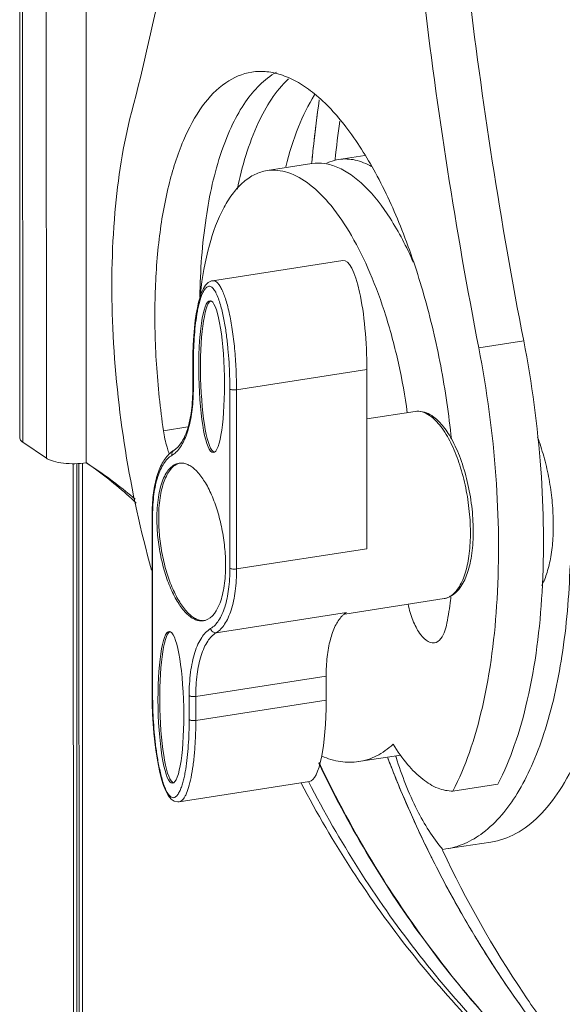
# Model space of a CAD drawing. Header units: millimetres. Extents: x 29170 to 33192, y 36 to 3108.
# Tile 259 of 282: x 32253 to 32307, y 2787 to 2885. Entities that reach past the tile are written whole.
import ezdxf

# ---------------------------------------------------------------- set-up
doc = ezdxf.new("R2010")
doc.units = ezdxf.units.MM
doc.layers.add('细实线', color=7, linetype='Continuous', lineweight=13)

msp = doc.modelspace()

# ---------------------------------------------------------------- linework, layer by layer
at = {"layer": '细实线'}
for p, q in [((32252.554, 2843.498), (32252.542, 2890.798)), ((32252.847, 2843.079), (32252.835, 2890.379)), ((32255.217, 2841.471), (32255.206, 2888.771)), ((32259.218, 2841.014), (32259.206, 2888.314)), ((32284.182, 2871.442), (32284.176, 2871.383)), ((32284.574, 2871.442), (32287.177, 2871.846)), ((32277.356, 2870.323), (32281.867, 2871.022)), ((32284.965, 2861.308), (32271.881, 2859.279)), ((32298.598, 2852.536), (32303.109, 2853.236)), ((32269.915, 2850.965), (32269.916, 2848.557)), ((32269.964, 2850.965), (32269.964, 2850.895)), ((32269.964, 2850.895), (32269.965, 2848.487)), ((32287.378, 2850.362), (32274.294, 2848.333)), ((32287.383, 2832.388), (32287.378, 2850.362)), ((32273.632, 2830.436), (32273.627, 2848.41)), ((32274.299, 2830.359), (32274.294, 2848.333)), ((32292.21, 2846.163), (32287.379, 2845.414)), ((32269.423, 2844.611), (32266.967, 2844.231)), ((32252.847, 2843.079), (32255.217, 2841.471)), ((32257.922, 2840.922), (32257.939, 2773.634)), ((32258.267, 2840.929), (32258.284, 2773.4)), ((32258.499, 2773.254), (32258.482, 2840.94)), ((32258.844, 2773.02), (32258.827, 2840.968)), ((32260.175, 2840.382), (32259.218, 2841.014)), ((32265.825, 2835.769), (32265.83, 2817.795)), ((32265.874, 2835.699), (32265.878, 2817.725)), ((32274.299, 2830.359), (32287.383, 2832.388)), ((32285.151, 2825.842), (32295.121, 2827.388)), ((32272.253, 2823.965), (32285.337, 2825.994)), ((32270.208, 2817.571), (32283.292, 2819.6)), ((32283.292, 2819.6), (32283.293, 2817.192)), ((32269.542, 2815.24), (32269.541, 2817.648)), ((32270.209, 2815.163), (32270.208, 2817.571)), ((32283.293, 2817.192), (32270.209, 2815.163)), ((32290.785, 2811.688), (32286.549, 2811.031)), ((32268.527, 2806.996), (32281.611, 2809.025)), ((32300.516, 2808.784), (32296.004, 2808.085)), ((32268.527, 2806.996), (32268.531, 2806.997)), ((32292.555, 2804.13), (32292.629, 2803.97)), ((32292.628, 2803.973), (32292.561, 2804.117)), ((32294.981, 2802.226), (32295.303, 2802.27)), ((32299.812, 2802.968), (32295.301, 2802.269)), ((32294.98, 2802.092), (32294.945, 2802.166))]:
    msp.add_line(p, q, dxfattribs=at)
for points in [[(32271.883, 2859.279), (32271.775, 2859.255), (32271.455, 2859.093), (32271.193, 2858.829), (32270.979, 2858.493), (32270.795, 2858.093), (32270.636, 2857.639), (32270.495, 2857.131), (32270.37, 2856.57), (32270.259, 2855.952), (32270.161, 2855.276), (32270.078, 2854.538), (32270.01, 2853.735), (32269.958, 2852.86), (32269.925, 2851.905), (32269.915, 2850.965)], [(32265.83, 2817.795), (32265.841, 2816.827), (32265.875, 2815.8), (32265.93, 2814.826), (32266.003, 2813.9), (32266.093, 2813.02), (32266.198, 2812.183), (32266.319, 2811.388), (32266.455, 2810.637), (32266.608, 2809.928), (32266.779, 2809.263), (32266.974, 2808.646), (32267.195, 2808.091), (32267.443, 2807.63), (32267.723, 2807.282), (32268.05, 2807.059), (32268.413, 2806.986), (32268.532, 2806.997)]]:
    msp.add_lwpolyline(points, dxfattribs=at)
for centre, radius, start, end in [((32427.514, 2856.895), 146.365, 171.94068, 174.47088), ((32427.752, 2856.864), 146.605, 171.956, 173.77922), ((32429.923, 2855.402), 146.621, 172.20989, 173.71934), ((32426.617, 2856.991), 145.463, 173.78084, 174.47396), ((32249.819, 2848.552), 20.096, 359.81578, 0.01449), ((32291.705, 2842.879), 3.486, 51.96078, 55.82052), ((32292.039, 2842.901), 3.388, 55.78645, 60.5621), ((32276.35, 2845.206), 9.397, 199.6202, 200.78796), ((32234.305, 2805.044), 43.767, 53.79578, 55.29471), ((32268.732, 2839.65), 1.339, 91.3283, 98.79169), ((32268.916, 2839.665), 1.352, 103.94894, 106.53236), ((32234.21, 2804.92), 43.924, 46.86068, 53.79036), ((32235.55, 2804.101), 43.849, 49.34217, 55.83419), ((32284.411, 2835.704), 18.537, 179.79944, 180.0145), ((32246.992, 2833.628), 49.194, 349.81786, 352.53182), ((32243.557, 2834.093), 52.661, 352.51588, 352.82793), ((32270.773, 2826.487), 1.341, 278.82999, 286.39177), ((32270.954, 2826.525), 1.351, 271.05549, 273.69959), ((32397.752, 2853.145), 116.057, 201.07917, 203.62573), ((32396.941, 2852.809), 115.179, 201.07886, 205.00845), ((32330.521, 2824.028), 42.127, 197.18194, 197.34805), ((32383.408, 2858.687), 111.562, 205.34515, 211.43251), ((32396.292, 2852.514), 114.466, 203.62923, 205.00498), ((32395.328, 2852.064), 113.403, 205.09233, 206.44554), ((32395.374, 2852.086), 113.453, 205.09385, 206.4362), ((32394.872, 2851.838), 112.893, 206.43712, 206.67221), ((32393.997, 2851.397), 111.913, 206.44319, 210.03535), ((32380.758, 2857.128), 108.488, 211.45969, 213.72737), ((32393.752, 2851.263), 111.635, 206.66657, 210.02323), ((32379.313, 2856.155), 106.746, 213.72354, 219.22241), ((32392.33, 2850.454), 109.998, 210.02893, 211.16835), ((32392.391, 2850.489), 110.068, 210.04473, 211.17643), ((32391.912, 2850.203), 109.511, 211.16905, 211.37199), ((32390.615, 2849.382), 107.976, 211.16158, 216.23269), ((32391.716, 2850.083), 109.28, 211.37186, 211.99687), ((32390.849, 2849.532), 108.254, 211.99261, 215.48759), ((32377.572, 2854.771), 104.523, 219.23834, 222.39056)]:
    msp.add_arc(centre, radius, start, end, dxfattribs=at)
for centre, major_axis, ratio, start_param, end_param in [((32285.331, 2851.751), (-0.314, 9.561), 0.211592, -1.723527, 0.025729), ((32271.976, 2849.68), (-0.155, 7.619), 0.16849, 6.376116, 9.377482), ((32267.891, 2816.51), (-0.155, 7.619), 0.16849, 6.376116, 9.377482), ((32281.245, 2818.581), (-0.314, 9.561), 0.211592, -3.115864, -1.723527)]:
    msp.add_ellipse(centre, major_axis=major_axis, ratio=ratio, start_param=start_param, end_param=end_param, dxfattribs=at)
for centre in [(32271.796, 2849.652), (32267.71, 2816.482)]:
    msp.add_ellipse(centre, major_axis=(-0.155, 7.619), ratio=0.16849, dxfattribs=at)
for points, knots in [([(32272.181, 2936.345), (32271.723, 2925.692), (32270.004, 2905.452), (32266.211, 2885.472), (32263.766, 2876.168)], [0, 0, 0, 0, 0.525701, 1, 1, 1, 1]), ([(32294.64, 2925.376), (32295.119, 2913.355), (32297.057, 2889.177), (32300.785, 2865.211), (32303.109, 2853.236)], [0, 0, 0, 0, 0.496535, 1, 1, 1, 1]), ([(32290.149, 2924.154), (32290.639, 2912.218), (32292.583, 2888.215), (32296.29, 2864.423), (32298.598, 2852.536)], [0, 0, 0, 0, 0.496612, 1, 1, 1, 1]), ([(32266.967, 2844.231), (32266.644, 2846.447), (32266.18, 2850.83), (32266.021, 2857.258), (32266.409, 2863.26), (32267.329, 2868.619), (32268.746, 2873.153), (32270.625, 2876.718), (32272.953, 2879.22), (32274.893, 2880.06), (32275.822, 2880.204)], [0, 0, 0, 0, 0.169885, 0.333883, 0.487091, 0.625282, 0.745349, 0.845956, 0.928715, 1, 1, 1, 1]), ([(32270.621, 2857.641), (32270.661, 2860.294), (32271.009, 2865.235), (32272.271, 2871.053), (32273.805, 2874.908), (32275.406, 2877.76), (32277.053, 2879.503), (32278.3, 2880.196)], [0, 0, 0, 0, 0.32304, 0.601319, 0.720693, 0.826324, 1, 1, 1, 1]), ([(32274.381, 2868.465), (32274.849, 2870.741), (32275.982, 2874.708), (32278.202, 2878.315), (32279.515, 2879.524)], [0, 0, 0, 0, 0.565481, 1, 1, 1, 1]), ([(32275.822, 2880.204), (32276.324, 2880.282), (32277.381, 2880.304), (32278.981, 2879.929), (32280.59, 2879.164), (32282.847, 2877.56), (32285.568, 2874.569), (32288.47, 2869.933), (32291.064, 2864.244), (32293.236, 2857.744), (32294.89, 2850.713), (32295.602, 2845.852), (32295.853, 2843.393)], [0, 0, 0, 0, 0.033997, 0.06982, 0.108971, 0.152479, 0.2544, 0.376804, 0.517337, 0.671745, 0.834635, 1, 1, 1, 1]), ([(32279.245, 2870.717), (32279.58, 2872.07), (32280.344, 2874.555), (32281.486, 2876.903), (32282.132, 2877.913)], [0, 0, 0, 0, 0.537734, 1, 1, 1, 1]), ([(32263.766, 2876.168), (32262.903, 2872.888), (32261.806, 2865.67), (32261.665, 2854.273), (32262.921, 2842.227), (32264.669, 2834.175), (32265.782, 2830.225)], [0, 0, 0, 0, 0.219118, 0.469, 0.734871, 1, 1, 1, 1]), ([(32283.349, 2871.055), (32283.447, 2871.102), (32283.84, 2871.277), (32284.259, 2871.393), (32284.576, 2871.442)], [0, 0, 0, 0, 0.254497, 1, 1, 1, 1]), ([(32284.576, 2871.442), (32285.107, 2871.524), (32286.271, 2871.469), (32287.334, 2871.022), (32287.853, 2870.727)], [0, 0, 0, 0, 0.473897, 1, 1, 1, 1]), ([(32277.354, 2870.322), (32278.049, 2870.43), (32279.633, 2870.25), (32281.852, 2868.924), (32283.982, 2866.716), (32285.99, 2863.694), (32287.81, 2859.965), (32289.373, 2855.668), (32290.616, 2850.971), (32291.197, 2847.703), (32291.423, 2846.039)], [0, 0, 0, 0, 0.070318, 0.152825, 0.253989, 0.375119, 0.514427, 0.668289, 0.831952, 1, 1, 1, 1]), ([(32281.866, 2871.022), (32282.286, 2871.087), (32283.181, 2871.085), (32284.527, 2870.681), (32285.871, 2869.904), (32287.755, 2868.298), (32289.962, 2865.386), (32291.357, 2862.674), (32292.027, 2861.153)], [0, 0, 0, 0, 0.084822, 0.175751, 0.277478, 0.39286, 0.668016, 1, 1, 1, 1]), ([(32270.676, 2857.971), (32270.857, 2859.607), (32271.37, 2862.583), (32272.592, 2865.989), (32273.896, 2868.066), (32274.937, 2869.203), (32276.09, 2869.986), (32276.937, 2870.258), (32277.354, 2870.322)], [0, 0, 0, 0, 0.331726, 0.606687, 0.722058, 0.823876, 0.914967, 1, 1, 1, 1]), ([(32273.627, 2848.41), (32273.627, 2849.303), (32273.585, 2850.654), (32273.445, 2852.461), (32273.29, 2853.835), (32273.112, 2854.977), (32272.931, 2855.882), (32272.773, 2856.545), (32272.59, 2857.182), (32272.41, 2857.684), (32272.243, 2858.049), (32272.111, 2858.286), (32271.972, 2858.483), (32271.825, 2858.628), (32271.671, 2858.713), (32271.461, 2858.731), (32271.274, 2858.614), (32271.129, 2858.449), (32270.982, 2858.23), (32270.826, 2857.902), (32270.668, 2857.46), (32270.532, 2856.972), (32270.415, 2856.451), (32270.279, 2855.708), (32270.148, 2854.731), (32270.041, 2853.516), (32269.979, 2852.253), (32269.965, 2851.398), (32269.964, 2850.965)], [0, 0, 0, 0, 0.141412, 0.213741, 0.286801, 0.360136, 0.396636, 0.432727, 0.46796, 0.501471, 0.51709, 0.531507, 0.544292, 0.555078, 0.56393, 0.571591, 0.587208, 0.596345, 0.606388, 0.628806, 0.653728, 0.680547, 0.708845, 0.738328, 0.800063, 0.864653, 0.93144, 1, 1, 1, 1]), ([(32274.294, 2848.333), (32274.294, 2849.028), (32274.261, 2850.408), (32274.121, 2852.429), (32273.896, 2854.322), (32273.638, 2855.774), (32273.392, 2856.802), (32273.202, 2857.457), (32273.001, 2858.02), (32272.792, 2858.485), (32272.577, 2858.85), (32272.357, 2859.111), (32272.126, 2859.268), (32271.957, 2859.289), (32271.883, 2859.278)], [0, 0, 0, 0, 0.179769, 0.357071, 0.52388, 0.672757, 0.738422, 0.797366, 0.849014, 0.892976, 0.929232, 0.958117, 0.980757, 1, 1, 1, 1]), ([(32303.109, 2853.236), (32303.933, 2848.994), (32305.059, 2840.606), (32305.241, 2828.498), (32304.097, 2819.173), (32302.313, 2812.783), (32301.162, 2810.024), (32300.516, 2808.784)], [0, 0, 0, 0, 0.286861, 0.560294, 0.80228, 0.90722, 1, 1, 1, 1]), ([(32296.004, 2808.085), (32296.65, 2809.324), (32297.801, 2812.084), (32299.586, 2818.473), (32300.729, 2827.798), (32300.547, 2839.906), (32299.421, 2848.294), (32298.598, 2852.536)], [0, 0, 0, 0, 0.09278, 0.19772, 0.439706, 0.713139, 1, 1, 1, 1]), ([(32269.964, 2850.895), (32269.957, 2850.9), (32269.934, 2850.917), (32269.915, 2850.945), (32269.915, 2850.965)], [0, 0, 0, 0, 0.30885, 1, 1, 1, 1]), ([(32269.916, 2848.487), (32269.913, 2847.738), (32269.832, 2846.346), (32269.505, 2844.711), (32269.102, 2843.638), (32268.704, 2842.891), (32268.308, 2842.434), (32268.009, 2842.257)], [0, 0, 0, 0, 0.334811, 0.620982, 0.741342, 0.844781, 1, 1, 1, 1]), ([(32269.965, 2848.487), (32269.965, 2847.775), (32269.897, 2846.434), (32269.613, 2844.836), (32269.259, 2843.736), (32268.877, 2842.876), (32268.49, 2842.313), (32268.182, 2842.032)], [0, 0, 0, 0, 0.311954, 0.587231, 0.708273, 0.817333, 1, 1, 1, 1]), ([(32269.965, 2848.487), (32269.957, 2848.492), (32269.934, 2848.509), (32269.916, 2848.537), (32269.916, 2848.557)], [0, 0, 0, 0, 0.309457, 1, 1, 1, 1]), ([(32273.627, 2848.41), (32273.663, 2848.386), (32273.758, 2848.351), (32273.981, 2848.311), (32274.168, 2848.314), (32274.294, 2848.333)], [0, 0, 0, 0, 0.187138, 0.438188, 1, 1, 1, 1]), ([(32293.704, 2845.852), (32293.474, 2845.982), (32292.988, 2846.18), (32292.459, 2846.202), (32292.21, 2846.163)], [0, 0, 0, 0, 0.511614, 1, 1, 1, 1]), ([(32292.21, 2846.163), (32292.445, 2846.2), (32292.974, 2846.156), (32293.437, 2845.916), (32293.663, 2845.762)], [0, 0, 0, 0, 0.46641, 1, 1, 1, 1]), ([(32293.853, 2845.624), (32294.046, 2845.473), (32294.43, 2845.11), (32295.166, 2844.19), (32295.623, 2843.371), (32295.902, 2842.782)], [0, 0, 0, 0, 0.208994, 0.446002, 1, 1, 1, 1]), ([(32293.944, 2845.703), (32294.323, 2845.446), (32295.046, 2844.732), (32295.593, 2843.89), (32295.858, 2843.416)], [0, 0, 0, 0, 0.457636, 1, 1, 1, 1]), ([(32267.499, 2842.05), (32267.438, 2842.22), (32267.207, 2842.933), (32267.049, 2843.668), (32266.967, 2844.231)], [0, 0, 0, 0, 0.24127, 1, 1, 1, 1]), ([(32252.554, 2843.498), (32252.554, 2843.423), (32252.625, 2843.248), (32252.764, 2843.135), (32252.847, 2843.079)], [0, 0, 0, 0, 0.431638, 1, 1, 1, 1]), ([(32295.858, 2843.416), (32296.21, 2842.784), (32296.83, 2841.382), (32297.501, 2839.112), (32297.932, 2836.684), (32298.067, 2834.635), (32298.025, 2833.053), (32297.921, 2831.953), (32297.743, 2830.932), (32297.322, 2829.359), (32296.621, 2828.04), (32295.743, 2827.591)], [0, 0, 0, 0, 0.129436, 0.272869, 0.42244, 0.569343, 0.639151, 0.705253, 0.766902, 0.823587, 1, 1, 1, 1]), ([(32295.902, 2842.782), (32296.21, 2842.131), (32296.751, 2840.725), (32297.331, 2838.492), (32297.689, 2836.152), (32297.802, 2833.852), (32297.664, 2831.735), (32297.336, 2830.156), (32296.933, 2829.102), (32296.51, 2828.314), (32296.077, 2827.825), (32295.744, 2827.621)], [0, 0, 0, 0, 0.135497, 0.282512, 0.433383, 0.580065, 0.71493, 0.831641, 0.88192, 0.926534, 1, 1, 1, 1]), ([(32304.918, 2828.716), (32305.139, 2829.125), (32305.512, 2830.069), (32305.873, 2831.653), (32306.07, 2833.47), (32306.094, 2835.452), (32305.945, 2837.528), (32305.627, 2839.621), (32305.152, 2841.652), (32304.728, 2842.959), (32304.491, 2843.585)], [0, 0, 0, 0, 0.09153, 0.198752, 0.319649, 0.451063, 0.589122, 0.729553, 0.867943, 1, 1, 1, 1]), ([(32267.632, 2841.983), (32267.309, 2841.7), (32266.905, 2841.139), (32266.515, 2840.285), (32266.167, 2839.23), (32265.89, 2837.713), (32265.825, 2836.441), (32265.825, 2835.769)], [0, 0, 0, 0, 0.194248, 0.304749, 0.425264, 0.695728, 1, 1, 1, 1]), ([(32268.009, 2842.257), (32267.976, 2842.238), (32267.844, 2842.156), (32267.72, 2842.06), (32267.632, 2841.983)], [0, 0, 0, 0, 0.247107, 1, 1, 1, 1]), ([(32267.812, 2841.757), (32267.79, 2841.851), (32267.799, 2842.053), (32267.93, 2842.211), (32268.009, 2842.257)], [0, 0, 0, 0, 0.514452, 1, 1, 1, 1]), ([(32268.182, 2842.032), (32268.153, 2842.005), (32268.036, 2841.904), (32267.91, 2841.815), (32267.812, 2841.757)], [0, 0, 0, 0, 0.258632, 1, 1, 1, 1]), ([(32255.217, 2841.471), (32255.313, 2841.407), (32255.542, 2841.29), (32256.107, 2841.096), (32256.968, 2840.945), (32258.076, 2840.896), (32258.843, 2840.956), (32259.218, 2841.014)], [0, 0, 0, 0, 0.084429, 0.187349, 0.437973, 0.721619, 1, 1, 1, 1]), ([(32267.812, 2841.757), (32267.487, 2841.566), (32267.064, 2841.095), (32266.655, 2840.334), (32266.266, 2839.309), (32265.953, 2837.771), (32265.876, 2836.467), (32265.874, 2835.769)], [0, 0, 0, 0, 0.173659, 0.279569, 0.399256, 0.677787, 1, 1, 1, 1]), ([(32268.527, 2840.973), (32268.363, 2840.948), (32268.025, 2840.825), (32267.585, 2840.462), (32267.204, 2839.938), (32266.883, 2839.264), (32266.628, 2838.454), (32266.369, 2837.161), (32266.305, 2836.124), (32266.305, 2835.407)], [0, 0, 0, 0, 0.078198, 0.164506, 0.264491, 0.3808, 0.513929, 0.66292, 1, 1, 1, 1]), ([(32268.532, 2840.961), (32268.376, 2840.915), (32268.061, 2840.755), (32267.659, 2840.363), (32267.309, 2839.826), (32267.015, 2839.156), (32266.78, 2838.364), (32266.544, 2837.117), (32266.485, 2836.121), (32266.485, 2835.435)], [0, 0, 0, 0, 0.078707, 0.167009, 0.269063, 0.386676, 0.519978, 0.667935, 1, 1, 1, 1]), ([(32273.201, 2830.728), (32273.201, 2831.338), (32273.133, 2832.574), (32272.857, 2834.403), (32272.419, 2836.161), (32271.841, 2837.755), (32271.156, 2839.099), (32270.491, 2840.005), (32269.924, 2840.526), (32269.517, 2840.794), (32269.109, 2840.957), (32268.832, 2840.991), (32268.701, 2840.988)], [0, 0, 0, 0, 0.153638, 0.311182, 0.465445, 0.609492, 0.737323, 0.844689, 0.890273, 0.930722, 0.966834, 1, 1, 1, 1]), ([(32265.874, 2835.699), (32265.867, 2835.704), (32265.844, 2835.721), (32265.825, 2835.749), (32265.825, 2835.769)], [0, 0, 0, 0, 0.309457, 1, 1, 1, 1]), ([(32266.305, 2835.407), (32266.305, 2834.779), (32266.376, 2833.508), (32266.667, 2831.63), (32267.129, 2829.833), (32267.735, 2828.217), (32268.449, 2826.872), (32269.142, 2825.985), (32269.73, 2825.498), (32270.15, 2825.263), (32270.569, 2825.141), (32270.848, 2825.142), (32270.979, 2825.162)], [0, 0, 0, 0, 0.155823, 0.315506, 0.471346, 0.61596, 0.743065, 0.848433, 0.892735, 0.931925, 0.967093, 1, 1, 1, 1]), ([(32266.485, 2835.435), (32266.486, 2834.826), (32266.553, 2833.591), (32266.828, 2831.764), (32267.266, 2830.008), (32267.843, 2828.415), (32268.527, 2827.07), (32269.19, 2826.164), (32269.756, 2825.642), (32270.163, 2825.372), (32270.57, 2825.208), (32270.847, 2825.172), (32270.979, 2825.174)], [0, 0, 0, 0, 0.153551, 0.311007, 0.465207, 0.609229, 0.737085, 0.844527, 0.890162, 0.930663, 0.966816, 1, 1, 1, 1]), ([(32312.268, 2831.42), (32312.152, 2827.721), (32311.659, 2822.385), (32310.116, 2815.768), (32308.665, 2811.645), (32306.895, 2808.224), (32304.826, 2805.564), (32302.469, 2803.727), (32300.686, 2803.104), (32299.815, 2802.969)], [0, 0, 0, 0, 0.336095, 0.484, 0.616188, 0.732062, 0.832392, 0.919932, 1, 1, 1, 1]), ([(32271.151, 2825.201), (32271.894, 2825.419), (32272.531, 2826.519), (32272.903, 2827.792), (32273.077, 2828.698), (32273.179, 2829.685), (32273.201, 2830.373), (32273.201, 2830.728)], [0, 0, 0, 0, 0.378787, 0.513723, 0.663525, 0.826434, 1, 1, 1, 1]), ([(32271.694, 2824.378), (32272.022, 2824.571), (32272.448, 2825.047), (32272.859, 2825.817), (32273.249, 2826.855), (32273.559, 2828.411), (32273.632, 2829.73), (32273.632, 2830.436)], [0, 0, 0, 0, 0.173348, 0.279233, 0.398969, 0.677703, 1, 1, 1, 1]), ([(32272.253, 2823.965), (32272.599, 2824.169), (32273.049, 2824.671), (32273.482, 2825.484), (32273.894, 2826.58), (32274.222, 2828.223), (32274.299, 2829.614), (32274.299, 2830.359)], [0, 0, 0, 0, 0.173348, 0.279233, 0.398969, 0.677702, 1, 1, 1, 1]), ([(32273.632, 2830.436), (32273.667, 2830.412), (32273.762, 2830.377), (32273.985, 2830.337), (32274.173, 2830.34), (32274.299, 2830.359)], [0, 0, 0, 0, 0.187161, 0.438199, 1, 1, 1, 1]), ([(32299.001, 2803.886), (32300.395, 2804.934), (32302.195, 2807.17), (32304, 2810.675), (32305.717, 2815.234), (32307.187, 2821.973), (32307.661, 2827.673), (32307.756, 2830.72)], [0, 0, 0, 0, 0.180746, 0.288622, 0.408783, 0.684195, 1, 1, 1, 1]), ([(32295.744, 2827.621), (32295.695, 2827.591), (32295.5, 2827.483), (32295.284, 2827.413), (32295.121, 2827.388)], [0, 0, 0, 0, 0.258018, 1, 1, 1, 1]), ([(32285.337, 2825.994), (32285.288, 2825.965), (32285.223, 2825.923), (32285.161, 2825.877), (32285.145, 2825.865)], [0, 0, 0, 0, 0.745726, 1, 1, 1, 1]), ([(32294.144, 2822.946), (32293.555, 2822.855), (32292.799, 2823.628), (32292.285, 2824.531), (32291.854, 2825.49), (32291.627, 2826.272), (32291.507, 2826.82)], [0, 0, 0, 0, 0.36453, 0.503125, 0.657598, 1, 1, 1, 1]), ([(32284.874, 2825.625), (32284.599, 2825.343), (32284.118, 2824.582), (32283.644, 2823.192), (32283.352, 2821.488), (32283.292, 2820.254), (32283.292, 2819.6)], [0, 0, 0, 0, 0.18599, 0.417191, 0.691329, 1, 1, 1, 1]), ([(32285.145, 2825.865), (32285.121, 2825.847), (32285.027, 2825.773), (32284.938, 2825.69), (32284.874, 2825.625)], [0, 0, 0, 0, 0.243101, 1, 1, 1, 1]), ([(32269.541, 2817.648), (32269.541, 2818.432), (32269.603, 2819.574), (32269.848, 2821.019), (32270.092, 2821.959), (32270.401, 2822.78), (32270.857, 2823.635), (32271.331, 2824.164), (32271.694, 2824.378)], [0, 0, 0, 0, 0.32221, 0.467911, 0.601138, 0.720842, 0.8267, 1, 1, 1, 1]), ([(32271.694, 2824.378), (32271.722, 2824.254), (32271.837, 2824.076), (32272.066, 2823.964), (32272.194, 2823.956), (32272.253, 2823.965)], [0, 0, 0, 0, 0.508609, 0.759164, 1, 1, 1, 1]), ([(32295.411, 2824.932), (32295.363, 2824.666), (32295.193, 2823.915), (32294.673, 2823.028), (32294.144, 2822.946)], [0, 0, 0, 0, 0.335845, 1, 1, 1, 1]), ([(32270.208, 2817.571), (32270.208, 2818.317), (32270.285, 2819.708), (32270.613, 2821.351), (32271.024, 2822.447), (32271.458, 2823.259), (32271.908, 2823.762), (32272.253, 2823.965)], [0, 0, 0, 0, 0.322298, 0.601031, 0.720767, 0.826652, 1, 1, 1, 1]), ([(32265.878, 2817.725), (32265.871, 2817.73), (32265.848, 2817.747), (32265.83, 2817.775), (32265.83, 2817.795)], [0, 0, 0, 0, 0.30885, 1, 1, 1, 1]), ([(32265.878, 2817.725), (32265.879, 2816.829), (32265.921, 2815.473), (32266.062, 2813.66), (32266.219, 2812.282), (32266.398, 2811.136), (32266.581, 2810.229), (32266.739, 2809.564), (32266.924, 2808.927), (32267.106, 2808.425), (32267.275, 2808.061), (32267.408, 2807.827), (32267.549, 2807.635), (32267.697, 2807.495), (32267.852, 2807.417), (32268.062, 2807.409), (32268.247, 2807.534), (32268.39, 2807.704), (32268.536, 2807.928), (32268.691, 2808.261), (32268.848, 2808.708), (32268.983, 2809.2), (32269.099, 2809.725), (32269.234, 2810.473), (32269.364, 2811.455), (32269.468, 2812.677), (32269.529, 2813.945), (32269.542, 2814.805), (32269.542, 2815.24)], [0, 0, 0, 0, 0.141367, 0.213675, 0.286715, 0.360021, 0.396498, 0.432552, 0.467722, 0.50111, 0.516627, 0.530898, 0.543489, 0.554055, 0.562726, 0.570323, 0.586095, 0.595342, 0.605487, 0.628081, 0.653139, 0.680066, 0.70845, 0.738004, 0.799852, 0.864528, 0.931384, 1, 1, 1, 1]), ([(32269.541, 2817.648), (32269.576, 2817.624), (32269.672, 2817.589), (32269.895, 2817.549), (32270.082, 2817.552), (32270.208, 2817.571)], [0, 0, 0, 0, 0.187161, 0.438199, 1, 1, 1, 1]), ([(32268.531, 2806.997), (32268.662, 2807.019), (32268.857, 2807.157), (32269.053, 2807.416), (32269.278, 2807.822), (32269.522, 2808.498), (32269.762, 2809.489), (32269.957, 2810.691), (32270.102, 2812.067), (32270.19, 2813.577), (32270.209, 2814.625), (32270.209, 2815.163)], [0, 0, 0, 0, 0.046312, 0.077104, 0.11419, 0.207994, 0.327644, 0.470722, 0.633499, 0.811638, 1, 1, 1, 1]), ([(32269.542, 2815.24), (32269.577, 2815.216), (32269.672, 2815.181), (32269.895, 2815.141), (32270.083, 2815.144), (32270.209, 2815.163)], [0, 0, 0, 0, 0.187138, 0.438188, 1, 1, 1, 1]), ([(32286.55, 2811.031), (32287.17, 2811.127), (32288.431, 2811.545), (32289.506, 2812.315), (32290.008, 2812.768)], [0, 0, 0, 0, 0.481011, 1, 1, 1, 1]), ([(32290.008, 2812.768), (32290.446, 2812.062), (32291.335, 2810.799), (32292.841, 2809.275), (32294.39, 2808.307), (32295.498, 2808.074), (32296.004, 2808.085)], [0, 0, 0, 0, 0.315341, 0.583645, 0.807804, 1, 1, 1, 1]), ([(32282.854, 2811.583), (32283.452, 2811.323), (32284.669, 2810.946), (32285.95, 2810.938), (32286.55, 2811.031)], [0, 0, 0, 0, 0.518023, 1, 1, 1, 1]), ([(32290.31, 2811.467), (32290.877, 2809.653), (32292.129, 2806.408), (32293.956, 2803.412), (32294.981, 2802.226)], [0, 0, 0, 0, 0.548103, 1, 1, 1, 1]), ([(32306.043, 2778.557), (32301.198, 2783.089), (32292.298, 2793.194), (32285.448, 2804.78), (32282.547, 2810.864)], [0, 0, 0, 0, 0.496022, 1, 1, 1, 1]), ([(32305.72, 2777.498), (32300.654, 2781.82), (32291.278, 2791.55), (32283.926, 2802.879), (32280.774, 2808.858)], [0, 0, 0, 0, 0.496265, 1, 1, 1, 1]), ([(32305.842, 2777.635), (32300.895, 2781.986), (32291.752, 2791.742), (32284.605, 2803.033), (32281.546, 2808.982)], [0, 0, 0, 0, 0.496173, 1, 1, 1, 1]), ([(32295.303, 2802.269), (32295.955, 2802.37), (32297.271, 2802.761), (32298.445, 2803.468), (32299.001, 2803.886)], [0, 0, 0, 0, 0.486613, 1, 1, 1, 1]), ([(32306.204, 2783.381), (32305.125, 2784.829), (32300.922, 2790.775), (32297.321, 2797.144), (32294.98, 2802.092)], [0, 0, 0, 0, 0.248053, 1, 1, 1, 1])]:
    msp.add_open_spline(points, degree=3, knots=knots, dxfattribs=at)
msp.add_open_spline([(32295.743, 2827.591), (32295.549, 2827.491), (32295.336, 2827.421), (32295.121, 2827.388)], degree=3, dxfattribs=at)

doc.saveas('drawing.dxf')
